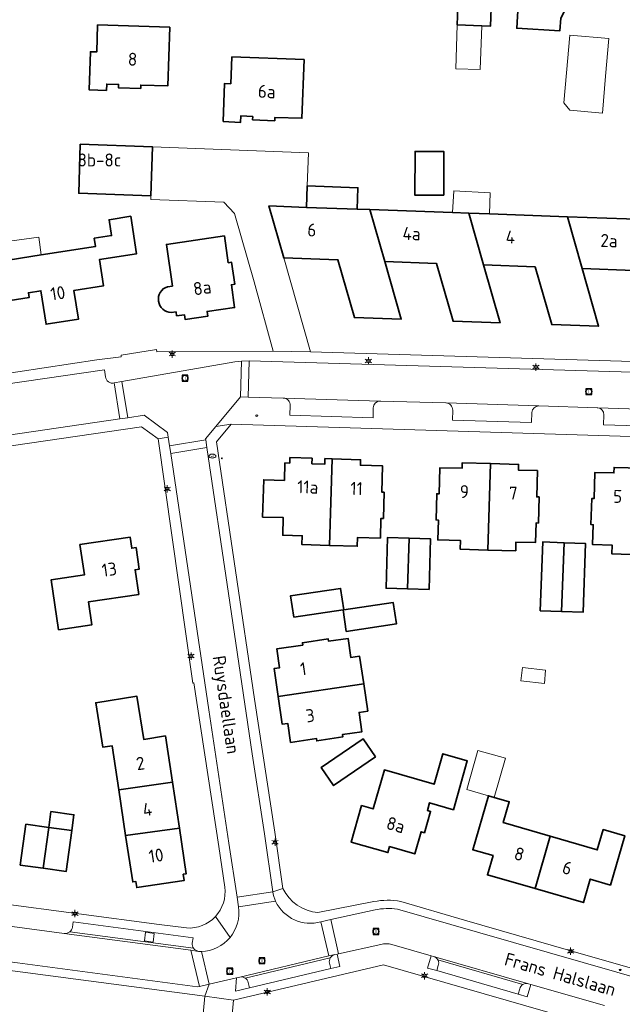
# Model space of a CAD drawing. Header units: metres. Extents: x 140853 to 145288, y 474558 to 480269.
# Tile 320 of 428: x 144787 to 144870, y 478021 to 478158. Entities that reach past the tile are written whole.
import ezdxf
from ezdxf.enums import TextEntityAlignment as Align

# ---------------------------------------------------------------- set-up
doc = ezdxf.new("R2010")
doc.units = ezdxf.units.M
doc.header["$MEASUREMENT"] = 0
for name, color, linetype, lineweight in [('B-WE-GR-GROENVOORZIENING-G', 80, 'Continuous', 18), ('B-WE-KL-ET_LS_OV_LICHTMAST-S', 190, 'Continuous', 18), ('B-WE-KL-WATER_BRANDLEIDING_PUT-S', 150, 'Continuous', 18), ('B-WE-KL-WATER_PUT-S', 170, 'Continuous', 18), ('B-WE-OG-BEBOUWING-G', 7, 'Continuous', 35), ('B-WE-OG-BEBOUWING_BIJGEBOUW-G', 7, 'Continuous', 18), ('B-WE-OG-BEBOUWING_HUISNUMMER-T18', 10, 'Continuous', 18), ('B-WE-OG-BEBOUWING_STRAATNAAM-T18', 10, 'Continuous', 18), ('B-WE-OG-TERREIN_ERF-G', 7, 'Continuous', 18), ('B-WE-RI-GWA_RIOOLPUT-S', 30, 'Continuous', 18), ('B-WE-VH-GOOT-G', 170, 'Continuous', 18), ('B-WE-VH-VERHARDING_BETONSTRAATSTEEN-G', 252, 'Continuous', 18), ('X-XX-XX-ALGEMEEN-S', 7, 'Continuous', 18)]:
    doc.layers.add(name, color=color, linetype=linetype, lineweight=lineweight)
doc.styles.add('NLCS-ISO', font='txt')

# ---------------------------------------------------------------- blocks, each defined once
blk = doc.blocks.new('SIE-WEG_AFVALBAK_TYPE_01')
for radius in [0.25, 0.156]:
    blk.add_circle((0, 0), radius)
blk = doc.blocks.new('B-SIE-WEG_LICHTMAST-SO')
at = {"ltscale": 0.1}
for p, q in [((-1.1, 0.63), (-2.19, 1.27)), ((0, 1.27), (0, 2.53)), ((1.1, 0.63), (2.19, 1.27)), ((-1.1, -0.63), (-2.19, -1.27)), ((0, -1.27), (0, -2.53)), ((1.1, -0.63), (2.19, -1.27))]:
    blk.add_line(p, q, dxfattribs=at)
at = {"flags": 128}
for points in [[(-1.16, 0.5), (1.16, 0.5)], [(-1.16, -0.5), (1.16, -0.5)]]:
    blk.add_lwpolyline(points, dxfattribs=at)
at = {"ltscale": 0.1}
blk.add_circle((0, 0), 1.27, dxfattribs=at)
at = {"style": 'NLCS-ISO'}
blk.add_attdef('TYPE', text='', height=1.8, dxfattribs=at).set_placement((0, 2.53), align=Align.BOTTOM_CENTER)
blk = doc.blocks.new('SRI-PUT_INSPECTIE-SO')
at = {"lineweight": -3, "flags": 128}
blk.add_lwpolyline([(-2, -2), (2, -2), (2, 2), (-2, 2)], close=True, dxfattribs=at)
at = {"lineweight": -3, "ltscale": 1.5}
blk.add_circle((0, 0), 2, dxfattribs=at)
at = {"ltscale": 0.1, "style": 'NLCS-ISO'}
blk.add_text('I', height=2.5, dxfattribs=at).set_placement((0, -0.01), align=Align.MIDDLE_CENTER)
blk = doc.blocks.new('SKL-WATERLEIDINGPUT-SO')
at = {"color": 0, "linetype": 'ByBlock', "lineweight": 18}
blk.add_ellipse((0, 0), major_axis=(2.5, 0), ratio=0.54, dxfattribs=at)
at = {"color": 0, "linetype": 'ByBlock', "lineweight": 18, "style": 'NLCS-ISO'}
blk.add_text('wl', height=1.8, dxfattribs=at).set_placement((0, 0), align=Align.MIDDLE_CENTER)
blk = doc.blocks.new('SIE-WEG_STRAATPOT_BRANDKRAAN-SO')
blk.add_ellipse((0, 0), major_axis=(-0.729, 0), ratio=0.685994)
at = {"style": 'NLCS-ISO'}
blk.add_text('BR', height=0.4, dxfattribs=at).set_placement((-0.3, -0.15))

msp = doc.modelspace()

# ---------------------------------------------------------------- linework, layer by layer
at = {"layer": 'B-WE-GR-GROENVOORZIENING-G', "ltscale": 0.2, "flags": 128}
msp.add_lwpolyline([(144805.018, 478029.868), (144805.175, 478031.059), (144803.984, 478031.216), (144803.827, 478030.025), (144805.018, 478029.868)], close=True, dxfattribs=at)
for points in [[(144829.446, 478026.929), (144829.626, 478026.186), (144830.882, 478026.473), (144830.499, 478028.201), (144830.172, 478028.134), (144830.172, 478028.134, 0.2040824), (144829.55, 478027.673), (144829.55, 478027.673, 0.1987981), (144829.446, 478026.929)], [(144844.293, 478025.906), (144844.509, 478026.603), (144844.509, 478026.603, 0.2047235), (144844.45, 478027.38), (144844.45, 478027.38, 0.204284), (144843.846, 478027.877), (144843.846, 478027.877), (144843.512, 478027.967), (144843.028, 478026.267), (144844.293, 478025.906)], [(144816.584, 478024.923), (144816.42, 478023.066), (144818.381, 478023.539), (144818.185, 478024.278), (144818.185, 478024.278, 0.1945867), (144817.763, 478024.884), (144817.763, 478024.884, 0.1928766), (144817.017, 478025.022), (144817.017, 478025.022), (144816.584, 478024.923)], [(144856.227, 478023.99, 0.2020079), (144855.776, 478023.368), (144855.776, 478023.368), (144855.577, 478022.648), (144856.817, 478022.272), (144857.34, 478023.993), (144856.996, 478024.098), (144856.996, 478024.098, 0.2056069), (144856.227, 478023.99)]]:
    msp.add_lwpolyline(points, format="xyb", close=True, dxfattribs=at)
at = {"layer": 'B-WE-OG-BEBOUWING-G', "ltscale": 0.2, "flags": 128}
for points in [[(144850.518, 478156.784), (144851.742, 478156.742), (144851.874, 478160.569), (144852.268, 478161.345), (144855.561, 478159.673), (144855.367, 478156.443), (144861.356, 478156.083), (144861.461, 478157.825), (144862.921, 478160.702), (144861.129, 478161.612), (144863.279, 478165.848), (144856.235, 478169.424), (144853.519, 478164.074), (144849.061, 478166.337), (144846.856, 478161.995), (144847.302, 478161.769), (144847.134, 478156.901), (144850.518, 478156.784)], [(144798.566, 478147.832), (144798.595, 478148.711), (144800.237, 478148.66), (144800.223, 478148.2), (144803.301, 478148.104), (144803.316, 478148.564), (144807.054, 478148.447), (144807.333, 478156.573), (144797.339, 478156.908), (144797.213, 478153.16), (144796.334, 478153.19), (144796.157, 478147.913), (144798.566, 478147.832)], [(144814.711, 478143.51), (144817.123, 478143.406), (144817.161, 478144.285), (144818.819, 478144.214), (144818.8, 478143.754), (144821.867, 478143.622), (144821.887, 478144.081), (144825.618, 478143.966), (144825.916, 478152.088), (144815.924, 478152.477), (144815.778, 478148.74), (144814.899, 478148.771), (144814.711, 478143.51)], [(144804.708, 478133.236), (144804.922, 478140.033), (144794.927, 478140.371), (144794.713, 478133.574), (144804.708, 478133.236)], [(144845.267, 478133.315), (144845.288, 478139.353), (144841.301, 478139.381), (144841.259, 478133.315), (144845.267, 478133.315)], [(144826.244, 478131.632), (144833.269, 478131.379), (144833.376, 478134.337), (144826.35, 478134.59), (144826.244, 478131.632)], [(144835.046, 478131.315), (144833.269, 478131.379), (144826.244, 478131.632), (144821.057, 478131.819), (144823.11, 478124.628), (144830.614, 478124.364), (144832.89, 478116.359), (144839.384, 478116.144), (144837.1, 478124.131), (144835.046, 478131.315)], [(144837.1, 478124.131), (144844.246, 478123.874), (144846.56, 478115.861), (144853.055, 478115.649), (144850.781, 478123.646), (144848.741, 478130.821), (144846.478, 478130.902), (144835.046, 478131.315), (144837.1, 478124.131)], [(144789.54, 478125.047), (144783.478, 478124.106), (144783.823, 478121.881), (144784.335, 478118.582), (144787.853, 478119.128), (144787.749, 478119.8), (144789.478, 478120.069), (144790.196, 478115.444), (144794.682, 478116.14), (144794.062, 478120.132), (144798.154, 478120.767), (144797.589, 478124.403), (144802.728, 478125.201), (144801.923, 478130.389), (144798.929, 478129.924), (144799.271, 478127.72), (144796.869, 478127.348), (144797.046, 478126.211), (144789.54, 478125.047)], [(144850.781, 478123.646), (144857.916, 478123.389), (144860.226, 478115.388), (144866.709, 478115.159), (144864.431, 478123.145), (144862.382, 478130.329), (144851.606, 478130.717), (144848.741, 478130.821), (144850.781, 478123.646)], [(144862.382, 478130.329), (144864.431, 478123.145), (144871.576, 478122.891), (144873.892, 478114.905), (144880.368, 478114.667), (144875.991, 478129.838), (144862.382, 478130.329)], [(144829.826, 478096.791), (144828.8, 478096.822), (144828.777, 478096.052), (144827.007, 478096.106), (144827.031, 478096.875), (144823.962, 478096.968), (144823.939, 478096.199), (144823.272, 478096.228), (144823.198, 478093.809), (144820.34, 478093.896), (144820.182, 478088.739), (144823.041, 478088.652), (144822.967, 478086.223), (144825.666, 478086.14), (144825.629, 478084.931), (144829.462, 478084.814), (144829.826, 478096.791)], [(144829.462, 478084.814), (144833.295, 478084.697), (144833.332, 478085.907), (144836.481, 478085.811), (144836.566, 478088.553), (144836.896, 478088.542), (144837.01, 478092.17), (144836.68, 478092.181), (144836.793, 478095.809), (144833.714, 478095.902), (144833.738, 478096.672), (144829.826, 478096.791), (144829.462, 478084.814)], [(144851.381, 478084.168), (144851.721, 478096.145), (144847.818, 478096.264), (144847.795, 478095.484), (144844.723, 478095.571), (144844.62, 478091.942), (144844.29, 478091.952), (144844.188, 478088.333), (144844.518, 478088.324), (144844.44, 478085.575), (144847.578, 478085.486), (144847.544, 478084.277), (144851.381, 478084.168)], [(144851.381, 478084.168), (144855.221, 478084.059), (144855.255, 478085.268), (144857.964, 478085.192), (144858.039, 478087.91), (144858.369, 478087.901), (144858.469, 478091.519), (144858.139, 478091.528), (144858.24, 478095.167), (144855.601, 478095.247), (144855.625, 478096.027), (144851.721, 478096.145), (144851.381, 478084.168)], [(144872.738, 478095.49), (144868.84, 478095.609), (144868.816, 478094.84), (144866.181, 478094.919), (144866.072, 478091.291), (144865.742, 478091.301), (144865.633, 478087.682), (144865.962, 478087.672), (144865.879, 478084.924), (144868.578, 478084.842), (144868.542, 478083.633), (144872.377, 478083.517), (144872.738, 478095.49)], [(144803.028, 478078.023), (144802.516, 478081.445), (144803.11, 478081.534), (144802.665, 478084.51), (144802.071, 478084.422), (144801.842, 478085.955), (144794.879, 478084.914), (144795.508, 478080.711), (144790.889, 478080.02), (144791.92, 478073.127), (144796.538, 478073.817), (144796.065, 478076.982), (144803.028, 478078.023)], [(144840.454, 478085.818), (144837.485, 478085.902), (144837.286, 478078.875), (144840.255, 478078.791), (144840.454, 478085.818)], [(144840.454, 478085.818), (144840.255, 478078.791), (144843.224, 478078.707), (144843.423, 478085.734), (144840.454, 478085.818)], [(144861.921, 478085.182), (144858.958, 478085.287), (144858.622, 478075.763), (144861.585, 478075.659), (144861.921, 478085.182)], [(144861.585, 478075.659), (144864.548, 478075.554), (144864.884, 478085.078), (144861.921, 478085.182), (144861.585, 478075.659)], [(144824.491, 478074.872), (144831.319, 478075.869), (144831.418, 478075.883), (144830.98, 478078.851), (144824.055, 478077.83), (144824.491, 478074.872)], [(144831.319, 478075.869), (144831.756, 478072.901), (144838.711, 478073.926), (144838.274, 478076.894), (144831.418, 478075.883), (144831.319, 478075.869)], [(144834.177, 478065.652), (144833.612, 478069.455), (144832.415, 478069.277), (144832.021, 478071.929), (144829.31, 478071.529), (144829.262, 478071.856), (144825.681, 478071.327), (144825.729, 478071.001), (144822.138, 478070.471), (144822.523, 478067.859), (144821.762, 478067.747), (144822.33, 478063.894), (144834.177, 478065.652)], [(144834.177, 478065.652), (144822.33, 478063.894), (144822.899, 478060.04), (144823.661, 478060.153), (144824.048, 478057.528), (144827.63, 478058.061), (144827.679, 478057.735), (144831.27, 478058.269), (144831.221, 478058.595), (144833.941, 478059), (144833.543, 478061.681), (144834.74, 478061.858), (144834.177, 478065.652)], [(144800.26, 478050.961), (144807.695, 478052.022), (144806.729, 478058.408), (144803.726, 478057.923), (144802.755, 478063.935), (144797.069, 478063.016), (144798.064, 478056.856), (144799.34, 478057.049), (144800.26, 478050.961)], [(144835.795, 478055.513), (144834.092, 478058.009), (144828.295, 478054.027), (144829.998, 478051.531), (144835.795, 478055.513)], [(144833.892, 478048.763), (144832.447, 478043.695), (144837.519, 478042.249), (144837.76, 478043.095), (144841.235, 478042.082), (144842.128, 478045.144), (144842.579, 478045.013), (144843.442, 478047.97), (144842.99, 478048.101), (144843.298, 478049.157), (144846.601, 478048.194), (144848.525, 478054.97), (144845.135, 478055.952), (144843.911, 478051.726), (144837.043, 478053.714), (144835.479, 478048.311), (144833.892, 478048.763)], [(144807.695, 478052.022), (144800.26, 478050.961), (144801.217, 478044.635), (144808.662, 478045.627), (144807.695, 478052.022)], [(144857.904, 478037.262), (144860.008, 478044.514), (144853.498, 478046.402), (144854.339, 478049.302), (144852.262, 478049.896), (144851.436, 478050.132), (144849.278, 478042.657), (144852.093, 478041.844), (144851.311, 478039.175), (144857.904, 478037.262)], [(144793.757, 478045.303), (144794.058, 478047.503), (144790.877, 478047.939), (144790.576, 478045.739), (144793.757, 478045.303)], [(144790.576, 478045.739), (144787.406, 478046.173), (144786.632, 478040.526), (144789.802, 478040.092), (144790.576, 478045.739)], [(144789.802, 478040.092), (144792.983, 478039.656), (144793.757, 478045.303), (144790.576, 478045.739), (144789.802, 478040.092)], [(144808.662, 478045.627), (144801.217, 478044.635), (144802.189, 478038.203), (144802.624, 478038.269), (144802.755, 478037.404), (144809.32, 478038.396), (144809.19, 478039.261), (144809.615, 478039.326), (144808.662, 478045.627)], [(144860.008, 478044.514), (144857.904, 478037.262), (144864.596, 478035.321), (144865.541, 478038.577), (144868.336, 478037.766), (144870.314, 478044.585), (144867.337, 478045.448), (144866.518, 478042.625), (144860.008, 478044.514)]]:
    msp.add_lwpolyline(points, close=True, dxfattribs=at)
msp.add_lwpolyline([(144807.517, 478117.053), (144808.21, 478117.154), (144808.265, 478116.608), (144809.354, 478116.761), (144809.446, 478116.108), (144812.585, 478116.551), (144812.493, 478117.205), (144816.305, 478117.743), (144815.857, 478120.918), (144816.312, 478120.982), (144815.881, 478124.032), (144815.426, 478123.968), (144814.903, 478127.671), (144806.856, 478126.506), (144807.691, 478120.736), (144806.999, 478120.636), (144806.999, 478120.636, 0.8338993), (144807.517, 478117.053)], format="xyb", close=True, dxfattribs=at)
at = {"layer": 'B-WE-OG-BEBOUWING_BIJGEBOUW-G', "ltscale": 0.2, "flags": 128}
for points in [[(144850.518, 478156.784), (144847.134, 478156.901), (144846.924, 478150.828), (144850.285, 478150.712), (144850.518, 478156.784)], [(144862.255, 478150.245), (144861.906, 478146.106), (144862.703, 478145.102), (144867.236, 478144.693), (144867.666, 478149.789), (144868.109, 478155.04), (144862.698, 478155.496), (144862.255, 478150.245)], [(144851.606, 478130.717), (144851.666, 478133.652), (144846.643, 478133.926), (144846.478, 478130.902), (144848.741, 478130.821), (144851.606, 478130.717)], [(144783.823, 478121.881), (144783.478, 478124.106), (144789.54, 478125.047), (144789.21, 478127.506), (144780.698, 478126.362), (144781.345, 478121.548), (144783.823, 478121.881)], [(144855.932, 478066.064), (144859.217, 478065.67), (144859.354, 478067.521), (144856.153, 478067.905), (144855.932, 478066.064)], [(144851.436, 478050.132), (144852.262, 478049.896), (144853.822, 478055.345), (144849.984, 478056.416), (144848.441, 478050.983), (144851.436, 478050.132)]]:
    msp.add_lwpolyline(points, close=True, dxfattribs=at)
at = {"layer": 'B-WE-OG-TERREIN_ERF-G', "ltscale": 0.2, "flags": 128}
for points in [[(144847.134, 478156.901), (144847.302, 478161.769), (144846.856, 478161.995), (144849.061, 478166.337), (144853.519, 478164.074), (144856.235, 478169.424), (144863.279, 478165.848), (144861.129, 478161.612), (144862.921, 478160.702), (144861.461, 478157.825), (144861.356, 478156.083), (144855.367, 478156.443), (144855.561, 478159.673), (144852.268, 478161.345), (144851.874, 478160.569), (144851.742, 478156.742), (144850.518, 478156.784), (144847.134, 478156.901)], [(144798.566, 478147.832), (144796.157, 478147.913), (144796.334, 478153.19), (144797.213, 478153.16), (144797.339, 478156.908), (144807.333, 478156.573), (144807.054, 478148.447), (144803.316, 478148.564), (144803.301, 478148.104), (144800.223, 478148.2), (144800.237, 478148.66), (144798.595, 478148.711), (144798.566, 478147.832)], [(144814.711, 478143.51), (144814.899, 478148.771), (144815.778, 478148.74), (144815.924, 478152.477), (144825.916, 478152.088), (144825.618, 478143.966), (144821.887, 478144.081), (144821.867, 478143.622), (144818.8, 478143.754), (144818.819, 478144.214), (144817.161, 478144.285), (144817.123, 478143.406), (144814.711, 478143.51)], [(144845.267, 478133.315), (144841.259, 478133.315), (144841.301, 478139.381), (144845.288, 478139.353), (144845.267, 478133.315)], [(144783.823, 478121.881), (144783.478, 478124.106), (144789.54, 478125.047), (144797.046, 478126.211), (144796.869, 478127.348), (144799.271, 478127.72), (144798.929, 478129.924), (144801.923, 478130.389), (144802.728, 478125.201), (144797.589, 478124.403), (144798.154, 478120.767), (144794.062, 478120.132), (144794.682, 478116.14), (144790.196, 478115.444), (144789.478, 478120.069), (144787.749, 478119.8), (144787.853, 478119.128), (144784.335, 478118.582), (144783.823, 478121.881)], [(144829.826, 478096.791), (144833.738, 478096.672), (144833.714, 478095.902), (144836.793, 478095.809), (144836.68, 478092.181), (144837.01, 478092.17), (144836.896, 478088.542), (144836.566, 478088.553), (144836.481, 478085.811), (144833.332, 478085.907), (144833.295, 478084.697), (144829.462, 478084.814), (144825.629, 478084.931), (144825.666, 478086.14), (144822.967, 478086.223), (144823.041, 478088.652), (144820.182, 478088.739), (144820.34, 478093.896), (144823.198, 478093.809), (144823.272, 478096.228), (144823.939, 478096.199), (144823.962, 478096.968), (144827.031, 478096.875), (144827.007, 478096.106), (144828.777, 478096.052), (144828.8, 478096.822), (144829.826, 478096.791)], [(144851.721, 478096.145), (144855.625, 478096.027), (144855.601, 478095.247), (144858.24, 478095.167), (144858.139, 478091.528), (144858.469, 478091.519), (144858.369, 478087.901), (144858.039, 478087.91), (144857.964, 478085.192), (144855.255, 478085.268), (144855.221, 478084.059), (144851.381, 478084.168), (144847.544, 478084.277), (144847.578, 478085.486), (144844.44, 478085.575), (144844.518, 478088.324), (144844.188, 478088.333), (144844.29, 478091.952), (144844.62, 478091.942), (144844.723, 478095.571), (144847.795, 478095.484), (144847.818, 478096.264), (144851.721, 478096.145)], [(144872.377, 478083.517), (144868.542, 478083.633), (144868.578, 478084.842), (144865.879, 478084.924), (144865.962, 478087.672), (144865.633, 478087.682), (144865.742, 478091.301), (144866.072, 478091.291), (144866.181, 478094.919), (144868.816, 478094.84), (144868.84, 478095.609), (144872.738, 478095.49), (144876.636, 478095.371), (144876.612, 478094.602), (144879.691, 478094.508), (144879.586, 478090.893), (144879.916, 478090.883), (144879.806, 478087.255), (144879.476, 478087.265), (144879.393, 478084.516), (144876.245, 478084.611), (144876.208, 478083.402), (144872.377, 478083.517)], [(144803.028, 478078.023), (144796.065, 478076.982), (144796.538, 478073.817), (144791.92, 478073.127), (144790.889, 478080.02), (144795.508, 478080.711), (144794.879, 478084.914), (144801.842, 478085.955), (144802.071, 478084.422), (144802.665, 478084.51), (144803.11, 478081.534), (144802.516, 478081.445), (144803.028, 478078.023)], [(144840.255, 478078.791), (144837.286, 478078.875), (144837.485, 478085.902), (144840.454, 478085.818), (144843.423, 478085.734), (144843.224, 478078.707), (144840.255, 478078.791)], [(144861.921, 478085.182), (144864.884, 478085.078), (144864.548, 478075.554), (144861.585, 478075.659), (144858.622, 478075.763), (144858.958, 478085.287), (144861.921, 478085.182)], [(144824.491, 478074.872), (144824.055, 478077.83), (144830.98, 478078.851), (144831.418, 478075.883), (144838.274, 478076.894), (144838.711, 478073.926), (144831.756, 478072.901), (144831.319, 478075.869), (144824.491, 478074.872)], [(144822.33, 478063.894), (144821.762, 478067.747), (144822.523, 478067.859), (144822.138, 478070.471), (144825.729, 478071.001), (144825.681, 478071.327), (144829.262, 478071.856), (144829.31, 478071.529), (144832.021, 478071.929), (144832.415, 478069.277), (144833.612, 478069.455), (144834.177, 478065.652), (144834.74, 478061.858), (144833.543, 478061.681), (144833.941, 478059), (144831.221, 478058.595), (144831.27, 478058.269), (144827.679, 478057.735), (144827.63, 478058.061), (144824.048, 478057.528), (144823.661, 478060.153), (144822.899, 478060.04), (144822.33, 478063.894)], [(144801.217, 478044.635), (144800.26, 478050.961), (144799.34, 478057.049), (144798.064, 478056.856), (144797.069, 478063.016), (144802.755, 478063.935), (144803.726, 478057.923), (144806.729, 478058.408), (144807.695, 478052.022), (144808.662, 478045.627), (144809.615, 478039.326), (144809.19, 478039.261), (144809.32, 478038.396), (144802.755, 478037.404), (144802.624, 478038.269), (144802.189, 478038.203), (144801.217, 478044.635)], [(144835.795, 478055.513), (144829.998, 478051.531), (144828.295, 478054.027), (144834.092, 478058.009), (144835.795, 478055.513)], [(144833.892, 478048.763), (144835.479, 478048.311), (144837.043, 478053.714), (144843.911, 478051.726), (144845.135, 478055.952), (144848.525, 478054.97), (144846.601, 478048.194), (144843.298, 478049.157), (144842.99, 478048.101), (144843.442, 478047.97), (144842.579, 478045.013), (144842.128, 478045.144), (144841.235, 478042.082), (144837.76, 478043.095), (144837.519, 478042.249), (144832.447, 478043.695), (144833.892, 478048.763)], [(144851.436, 478050.132), (144852.262, 478049.896), (144854.339, 478049.302), (144853.498, 478046.402), (144860.008, 478044.514), (144866.518, 478042.625), (144867.337, 478045.448), (144870.314, 478044.585), (144868.336, 478037.766), (144865.541, 478038.577), (144864.596, 478035.321), (144857.904, 478037.262), (144851.311, 478039.175), (144852.093, 478041.844), (144849.278, 478042.657), (144851.436, 478050.132)], [(144793.757, 478045.303), (144792.983, 478039.656), (144789.802, 478040.092), (144786.632, 478040.526), (144787.406, 478046.173), (144790.576, 478045.739), (144790.877, 478047.939), (144794.058, 478047.503), (144793.757, 478045.303)], [(144810.126, 478000), (144812.182, 478022.36), (144785.899, 478025.849), (144759.191, 478029.367), (144705.423, 478036.585), (144683.113, 478039.665), (144680.424, 478037.913), (144676.975, 478014.006), (144674.921, 478000), (144673.741, 477991.959), (144673.726, 477991.856), (144675.538, 477989.601), (144700.711, 477986.24), (144730.927, 477982.187), (144758.016, 477978.59), (144784.805, 477975.006), (144807.549, 477971.966), (144810.126, 478000)], [(144856.618, 478021.05), (144836.937, 478026.71), (144816.129, 478021.8), (144814.161, 478000), (144811.767, 477973.482), (144813.583, 477971.221), (144835.491, 477968.325), (144867.677, 477964.045), (144883.174, 477961.971), (144885.803, 477963.103), (144890.946, 477971.607), (144899.257, 477985.253), (144908.349, 478000), (144909.133, 478001.272), (144910.516, 478003.515), (144909.399, 478005.917), (144881.6, 478013.871), (144856.618, 478021.05)]]:
    msp.add_lwpolyline(points, close=True, dxfattribs=at)
for points in [[(144768.026, 478106.077), (144797.229, 478110.497), (144800.597, 478110.948), (144800.594, 478111.138), (144805.495, 478111.926), (144805.555, 478111.636), (144821.62, 478111.718), (144818.992, 478121.312), (144816.274, 478130.773), (144814.808, 478132.367), (144804.701, 478132.716), (144804.708, 478133.236), (144794.713, 478133.574), (144794.927, 478140.371), (144804.922, 478140.033), (144826.528, 478139.16), (144826.35, 478134.59), (144833.376, 478134.337), (144833.269, 478131.379), (144833.269, 478131.379), (144835.046, 478131.315), (144846.478, 478130.902), (144848.741, 478130.821), (144851.606, 478130.717), (144862.382, 478130.329), (144875.991, 478129.838)], [(144806.999, 478120.636), (144807.691, 478120.736), (144806.856, 478126.506), (144814.903, 478127.671), (144815.426, 478123.968), (144815.881, 478124.032), (144816.312, 478120.982), (144815.857, 478120.918), (144816.305, 478117.743), (144812.493, 478117.205), (144812.585, 478116.551), (144809.446, 478116.108), (144809.354, 478116.761), (144808.265, 478116.608), (144808.21, 478117.154), (144807.517, 478117.053)], [(144871.576, 478122.891), (144864.431, 478123.145), (144866.709, 478115.159), (144860.226, 478115.388), (144857.916, 478123.389), (144850.781, 478123.646), (144853.055, 478115.649), (144846.56, 478115.861), (144844.246, 478123.874), (144837.1, 478124.131), (144839.384, 478116.144), (144832.89, 478116.359), (144830.614, 478124.364), (144823.11, 478124.628), (144826.805, 478111.639), (144882.196, 478109.974)]]:
    msp.add_lwpolyline(points, dxfattribs=at)
for points in [[(144807.517, 478117.053, -0.8338993), (144806.999, 478120.636)], [(144883.151, 478099.5), (144815.814, 478101.576), (144813.804, 478099.168), (144819.078, 478063.5), (144821.869, 478045.073), (144822.999, 478037.265), (144822.999, 478037.265, 0.2647641), (144827.837, 478033.956), (144827.837, 478033.956), (144835.577, 478035.465), (144835.577, 478035.465, -0.0983072), (144839.3, 478035.481), (144839.3, 478035.481), (144848.143, 478032.914), (144865.265, 478027.979), (144886.453, 478021.89)]]:
    msp.add_lwpolyline(points, format="xyb", dxfattribs=at)
msp.add_lwpolyline([(144813.637, 478033.392, 0.2252127), (144814.938, 478037.474), (144814.938, 478037.474), (144814.119, 478043.088), (144810.649, 478065.758), (144810.531, 478065.741), (144805.697, 478099.573), (144803.433, 478101.244), (144770.12, 478096.392), (144744.168, 478092.558), (144695.869, 478085.523), (144690.181, 478084.693), (144687.014, 478081.737), (144686.283, 478076.696), (144683.904, 478061.253), (144682.323, 478050.652), (144684.437, 478048.437), (144707.004, 478045.434), (144707.996, 478045.302), (144761.318, 478038.196), (144805.838, 478032.293), (144809.652, 478031.817), (144809.652, 478031.817, 0.225135), (144813.637, 478033.392)], format="xyb", close=True, dxfattribs=at)
at = {"layer": 'B-WE-VH-GOOT-G', "ltscale": 0.2, "flags": 128}
for points in [[(144792.716, 478031.062), (144810.252, 478028.743)], [(144810.252, 478028.743), (144811.3, 478028.572)], [(144817.017, 478025.022), (144829.333, 478027.955)], [(144829.333, 478027.955), (144830.172, 478028.134)], [(144843.846, 478027.877), (144856.996, 478024.098)]]:
    msp.add_lwpolyline(points, dxfattribs=at)
at = {"layer": 'B-WE-VH-VERHARDING_BETONSTRAATSTEEN-G', "ltscale": 0.2, "flags": 128}
for points in [[(144821.62, 478111.718), (144826.805, 478111.639), (144823.11, 478124.628), (144821.057, 478131.819), (144826.244, 478131.632), (144826.35, 478134.59), (144826.528, 478139.16), (144804.922, 478140.033), (144804.708, 478133.236), (144804.701, 478132.716), (144814.808, 478132.367), (144816.274, 478130.773), (144818.992, 478121.312), (144821.62, 478111.718)], [(144807.112, 478099.801), (144807.308, 478098.589), (144812.315, 478099.415), (144812.277, 478099.582), (144813.685, 478101.264), (144817.121, 478105.37), (144817.266, 478110.321), (144816.354, 478110.224), (144800.676, 478107.501), (144801.501, 478102.496), (144803.804, 478102.841), (144807.007, 478100.455), (144807.112, 478099.801)], [(144817.121, 478105.37), (144818.182, 478105.357), (144818.328, 478110.388), (144817.266, 478110.321), (144817.121, 478105.37)], [(144886.439, 478103.38), (144886.454, 478108.416), (144882.291, 478108.464), (144818.328, 478110.388), (144818.182, 478105.357), (144823.03, 478105.22), (144823.057, 478105.219), (144836.442, 478104.799), (144836.557, 478104.795), (144845.533, 478104.535), (144845.573, 478104.534), (144858.421, 478104.117), (144866.52, 478103.869), (144866.605, 478103.866), (144879.497, 478103.455), (144886.439, 478103.38)], [(144801.501, 478102.496), (144800.676, 478107.501), (144799.628, 478107.302), (144800.427, 478102.347), (144801.501, 478102.496)], [(144695.706, 478087.016), (144695.657, 478087.008), (144695.869, 478085.523), (144744.168, 478092.558), (144770.12, 478096.392), (144803.433, 478101.244), (144805.697, 478099.573), (144807.112, 478099.801), (144807.007, 478100.455), (144803.804, 478102.841), (144801.501, 478102.496), (144800.427, 478102.347), (144752.239, 478095.291), (144751.192, 478095.107), (144742.829, 478093.877), (144741.788, 478093.738), (144695.706, 478087.016)], [(144820.425, 478044.855), (144821.597, 478036.823), (144822.999, 478037.265), (144821.869, 478045.073), (144819.078, 478063.5), (144813.804, 478099.168), (144815.814, 478101.576), (144813.685, 478101.264), (144812.277, 478099.582), (144812.315, 478099.415), (144812.464, 478098.369), (144815.435, 478078.132), (144818.754, 478055.921), (144820.425, 478044.855)], [(144807.308, 478098.589), (144807.469, 478097.529), (144812.464, 478098.369), (144812.315, 478099.415), (144807.308, 478098.589)], [(144816.644, 478036.102), (144821.597, 478036.823), (144820.425, 478044.855), (144818.754, 478055.921), (144815.435, 478078.132), (144812.464, 478098.369), (144807.469, 478097.529), (144812.733, 478062.01), (144815.522, 478043.585), (144816.644, 478036.102)], [(144812.182, 478022.36), (144812.763, 478024.037), (144811.426, 478023.719), (144811.157, 478023.645), (144786.261, 478026.985), (144681.863, 478040.893), (144680.925, 478041.026), (144680.424, 478037.913), (144683.113, 478039.665), (144705.423, 478036.585), (144759.191, 478029.367), (144785.899, 478025.849), (144812.182, 478022.36)], [(144830.499, 478028.201), (144830.668, 478028.242), (144829.604, 478032.983), (144828.248, 478032.685), (144829.333, 478027.955), (144830.172, 478028.134), (144830.499, 478028.201)], [(144805.018, 478029.868), (144803.827, 478030.025), (144803.984, 478031.216), (144805.175, 478031.059), (144805.018, 478029.868)], [(144811.426, 478023.719), (144812.763, 478024.037), (144811.711, 478028.535), (144811.313, 478028.57), (144811.3, 478028.572), (144810.252, 478028.743), (144811.426, 478023.719)], [(144807.549, 477971.966), (144813.583, 477971.221), (144811.767, 477973.482), (144814.161, 478000), (144816.129, 478021.8), (144812.182, 478022.36), (144810.126, 478000), (144807.549, 477971.966)]]:
    msp.add_lwpolyline(points, close=True, dxfattribs=at)
msp.add_lwpolyline([(144882.196, 478109.974), (144826.805, 478111.639), (144821.62, 478111.718), (144805.555, 478111.636), (144805.495, 478111.926), (144800.594, 478111.138), (144800.597, 478110.948), (144797.229, 478110.497), (144768.026, 478106.077)], dxfattribs=at)
for points in [[(144775.282, 478103.755), (144764.299, 478102.16), (144751.56, 478100.259), (144752.239, 478095.291), (144800.427, 478102.347), (144799.628, 478107.302), (144799.628, 478107.302, -0.4417693), (144798.424, 478108.158), (144798.424, 478108.158), (144798.289, 478109.13), (144776.004, 478105.887), (144776.14, 478104.909), (144776.14, 478104.909, -0.4503492), (144775.282, 478103.755)], [(144836.442, 478104.799), (144823.057, 478105.219), (144823.057, 478105.219, -0.414493), (144824.014, 478104.171), (144824.014, 478104.171), (144823.968, 478102.847), (144835.471, 478102.496), (144835.501, 478103.846), (144835.501, 478103.846, -0.4012713), (144836.442, 478104.799)], [(144857.447, 478103.237, -0.3937703), (144858.421, 478104.117), (144858.421, 478104.117), (144845.573, 478104.534), (144845.573, 478104.534, -0.4142181), (144846.496, 478103.528), (144846.496, 478103.528), (144846.474, 478102.151), (144857.392, 478101.812), (144857.447, 478103.237)], [(144867.431, 478102.905), (144867.394, 478101.512), (144878.484, 478101.187), (144878.483, 478102.451), (144878.483, 478102.451, -0.4231959), (144879.497, 478103.455), (144879.497, 478103.455), (144866.605, 478103.866), (144866.605, 478103.866, -0.4101689), (144867.431, 478102.905)], [(144816.831, 478034.749), (144816.644, 478036.102), (144815.522, 478043.585), (144812.733, 478062.01), (144807.469, 478097.529), (144807.308, 478098.589), (144807.112, 478099.801), (144805.697, 478099.573), (144810.531, 478065.741), (144810.649, 478065.758), (144814.119, 478043.088), (144814.938, 478037.474), (144814.938, 478037.474, -0.2252127), (144813.637, 478033.392), (144813.637, 478033.392), (144815.667, 478030.492), (144815.667, 478030.492, 0.2142133), (144816.831, 478034.749)], [(144817.017, 478025.022, -0.1928766), (144817.763, 478024.884), (144817.763, 478024.884), (144829.55, 478027.673), (144829.55, 478027.673, -0.2040824), (144830.172, 478028.134), (144830.172, 478028.134), (144829.333, 478027.955), (144828.248, 478032.685), (144828.248, 478032.685, -0.3685197), (144821.987, 478035.508), (144821.987, 478035.508), (144816.831, 478034.749), (144816.831, 478034.749, -0.2142133), (144815.667, 478030.492), (144815.667, 478030.492, -0.2142052), (144811.711, 478028.535), (144811.711, 478028.535), (144812.763, 478024.037), (144816.584, 478024.923), (144817.017, 478025.022)], [(144821.597, 478036.823), (144816.644, 478036.102), (144816.831, 478034.749), (144821.987, 478035.508), (144821.987, 478035.508, -0.0652944), (144821.597, 478036.823)], [(144793.865, 478031.924, -0.1828935), (144793.494, 478031.287), (144793.494, 478031.287), (144810.615, 478029.014), (144810.615, 478029.014, -0.1838295), (144810.448, 478029.727), (144810.448, 478029.727), (144810.56, 478030.471), (144793.968, 478032.689), (144793.865, 478031.924)], [(144817.763, 478024.884, -0.1945867), (144818.185, 478024.278), (144818.185, 478024.278), (144818.381, 478023.539), (144829.626, 478026.186), (144829.446, 478026.929), (144829.446, 478026.929, -0.1987981), (144829.55, 478027.673), (144829.55, 478027.673), (144817.763, 478024.884)], [(144844.293, 478025.906), (144855.577, 478022.648), (144855.776, 478023.368), (144855.776, 478023.368, -0.2020079), (144856.227, 478023.99), (144856.227, 478023.99), (144844.45, 478027.38), (144844.45, 478027.38, -0.2047235), (144844.509, 478026.603), (144844.509, 478026.603), (144844.293, 478025.906)]]:
    msp.add_lwpolyline(points, format="xyb", close=True, dxfattribs=at)
for points in [[(144776.004, 478105.887), (144798.289, 478109.13), (144798.424, 478108.158), (144798.424, 478108.158, 0.4417693), (144799.628, 478107.302), (144799.628, 478107.302), (144800.676, 478107.501), (144816.354, 478110.224), (144817.266, 478110.321), (144818.328, 478110.388), (144882.291, 478108.464)], [(144878.484, 478101.187), (144867.394, 478101.512), (144867.431, 478102.905), (144867.431, 478102.905, 0.4101689), (144866.605, 478103.866), (144866.605, 478103.866), (144866.52, 478103.869), (144858.421, 478104.117), (144858.421, 478104.117, 0.3937703), (144857.447, 478103.237), (144857.447, 478103.237), (144857.392, 478101.812), (144846.474, 478102.151), (144846.496, 478103.528), (144846.496, 478103.528, 0.4142181), (144845.573, 478104.534), (144845.573, 478104.534), (144845.533, 478104.535), (144836.557, 478104.795), (144836.442, 478104.799), (144836.442, 478104.799, 0.4012713), (144835.501, 478103.846), (144835.501, 478103.846), (144835.471, 478102.496), (144823.968, 478102.847), (144824.014, 478104.171), (144824.014, 478104.171, 0.414493), (144823.057, 478105.219), (144823.057, 478105.219), (144823.03, 478105.22), (144818.182, 478105.357), (144817.121, 478105.37), (144813.685, 478101.264), (144815.814, 478101.576), (144883.151, 478099.5)], [(144784.806, 478032.115), (144792.716, 478031.062), (144792.716, 478031.062, 0.2020037), (144793.494, 478031.287), (144793.494, 478031.287, 0.1828935), (144793.865, 478031.924), (144793.865, 478031.924), (144793.968, 478032.689), (144810.56, 478030.471), (144810.448, 478029.727), (144810.448, 478029.727, 0.1838295), (144810.615, 478029.014), (144810.615, 478029.014, 0.2048214), (144811.3, 478028.572), (144811.3, 478028.572), (144811.313, 478028.57), (144811.711, 478028.535), (144811.711, 478028.535, 0.2142052), (144815.667, 478030.492), (144815.667, 478030.492), (144813.637, 478033.392), (144813.637, 478033.392, -0.225135), (144809.652, 478031.817), (144809.652, 478031.817), (144805.838, 478032.293), (144761.318, 478038.196)], [(144886.453, 478021.89), (144865.265, 478027.979), (144848.143, 478032.914), (144839.3, 478035.481), (144839.3, 478035.481, 0.0983072), (144835.577, 478035.465), (144835.577, 478035.465), (144827.837, 478033.956), (144827.837, 478033.956, -0.2647641), (144822.999, 478037.265), (144822.999, 478037.265), (144821.597, 478036.823), (144821.597, 478036.823, 0.0652944), (144821.987, 478035.508), (144821.987, 478035.508, 0.3685197), (144828.248, 478032.685), (144828.248, 478032.685), (144829.604, 478032.983), (144835.749, 478034.323), (144835.749, 478034.323, -0.0919068), (144838.839, 478034.413), (144838.839, 478034.413), (144849.943, 478031.243), (144874.205, 478024.264)], [(144910.226, 478013.884), (144874.205, 478024.264), (144849.943, 478031.243), (144838.839, 478034.413), (144838.839, 478034.413, 0.0919068), (144835.749, 478034.323), (144835.749, 478034.323), (144829.604, 478032.983), (144830.668, 478028.242), (144836.536, 478029.524), (144836.536, 478029.524, -0.1267783), (144838.09, 478029.549), (144838.09, 478029.549), (144843.512, 478027.967), (144843.846, 478027.877), (144843.846, 478027.877, -0.204284), (144844.45, 478027.38), (144844.45, 478027.38), (144856.227, 478023.99), (144856.227, 478023.99, -0.2056069), (144856.996, 478024.098), (144856.996, 478024.098), (144857.34, 478023.993), (144867.523, 478021.086)], [(144786.261, 478026.985), (144811.157, 478023.645), (144811.426, 478023.719), (144810.252, 478028.743), (144811.3, 478028.572), (144811.3, 478028.572, -0.2048214), (144810.615, 478029.014), (144810.615, 478029.014), (144793.494, 478031.287), (144793.494, 478031.287, -0.2020037), (144792.716, 478031.062), (144792.716, 478031.062), (144784.806, 478032.115)], [(144867.523, 478021.086), (144857.34, 478023.993), (144856.817, 478022.272), (144855.577, 478022.648), (144844.293, 478025.906), (144843.028, 478026.267), (144843.512, 478027.967), (144838.09, 478029.549), (144838.09, 478029.549, 0.1267783), (144836.536, 478029.524), (144836.536, 478029.524), (144830.668, 478028.242), (144830.499, 478028.201), (144830.882, 478026.473), (144829.626, 478026.186), (144818.381, 478023.539), (144816.42, 478023.066), (144816.584, 478024.923), (144812.763, 478024.037), (144812.763, 478024.037), (144812.182, 478022.36), (144816.129, 478021.8), (144836.937, 478026.71), (144856.618, 478021.05)]]:
    msp.add_lwpolyline(points, format="xyb", dxfattribs=at)

# ---------------------------------------------------------------- block references
at = {"layer": 'B-WE-KL-ET_LS_OV_LICHTMAST-S', "xscale": 0.2, "yscale": 0.2, "zscale": 0.2}
for p in [(144807.665, 478111.298), (144834.83, 478110.35), (144858.022, 478109.515), (144806.974, 478092.634), (144810.267, 478069.482), (144821.897, 478043.699), (144794.185, 478033.8), (144862.833, 478028.59), (144842.611, 478025.199), (144820.819, 478022.953)]:
    msp.add_blockref('B-SIE-WEG_LICHTMAST-SO', p, dxfattribs=at)
at = {"layer": 'B-WE-KL-WATER_BRANDLEIDING_PUT-S', "xscale": 0.2, "yscale": 0.2, "zscale": 0.2}
for p in [(144819.367, 478102.783), (144869.696, 478026.005)]:
    msp.add_blockref('SIE-WEG_STRAATPOT_BRANDKRAAN-SO', p, dxfattribs=at)
at = {"layer": 'B-WE-KL-WATER_PUT-S', "xscale": 0.2, "yscale": 0.2, "zscale": 0.2}
msp.add_blockref('SKL-WATERLEIDINGPUT-SO', (144813.221, 478097.176), dxfattribs=at)
at = {"layer": 'B-WE-RI-GWA_RIOOLPUT-S', "xscale": 0.2, "yscale": 0.2, "zscale": 0.2}
for p in [(144809.442, 478107.974), (144865.35, 478106.106), (144835.876, 478031.327), (144820.091, 478027.281), (144815.636, 478025.826)]:
    msp.add_blockref('SRI-PUT_INSPECTIE-SO', p, dxfattribs=at)
at = {"layer": 'X-XX-XX-ALGEMEEN-S', "xscale": 0.2, "yscale": 0.2, "zscale": 0.2}
msp.add_blockref('SIE-WEG_AFVALBAK_TYPE_01', (144814.528, 478096.868), dxfattribs=at)

# ---------------------------------------------------------------- texts
at = {"layer": 'B-WE-OG-BEBOUWING_HUISNUMMER-T18', "style": 'NLCS-ISO'}
for s, rotation, p in [('8', 358.2, (144802.175, 478152.141)), ('6a', 357.5, (144820.755, 478147.674)), ('6', 358, (144827.002, 478128.494)), ('4a', 357.9, (144840.817, 478128)), ('4', 357.9, (144854.492, 478127.515)), ('2a', 357.9, (144868.146, 478127.015)), ('10', 8.8, (144791.825, 478119.745)), ('8a', 8, (144811.818, 478120.482)), ('11a', 358.3, (144826.438, 478092.891)), ('11', 358.3, (144833.199, 478092.687)), ('9', 358.3, (144848.114, 478092.253)), ('7', 358.3, (144854.873, 478092.048)), ('5', 358.2, (144869.349, 478091.592)), ('13', 8.5, (144798.952, 478081.478)), ('1', 8.4, (144825.811, 478067.71)), ('3', 8.4, (144826.765, 478061.239)), ('2', 8.6, (144803.257, 478054.617)), ('4', 8.6, (144804.223, 478048.227)), ('8a', 344.1, (144838.613, 478046.097)), ('10', 8.6, (144805.435, 478041.854)), ('8', 343.8, (144855.722, 478042.06)), ('6', 343.8, (144862.364, 478040.133))]:
    msp.add_text(s, height=1.8, rotation=rotation, dxfattribs=at).set_placement(p, align=Align.MIDDLE_CENTER)
msp.add_text('8b-8c', height=1.8, dxfattribs=at).set_placement((144797.573, 478138.189), align=Align.MIDDLE_CENTER)
at = {"layer": 'B-WE-OG-BEBOUWING_STRAATNAAM-T18', "style": 'NLCS-ISO'}
for s, rotation, p in [('Ruysdaellaan', 278.5, (144815.145, 478062.739)), ('Frans Halslaan', 344, (144861.394, 478025.39))]:
    msp.add_text(s, height=1.8, rotation=rotation, dxfattribs=at).set_placement(p, align=Align.MIDDLE_CENTER)

doc.saveas('drawing.dxf')
